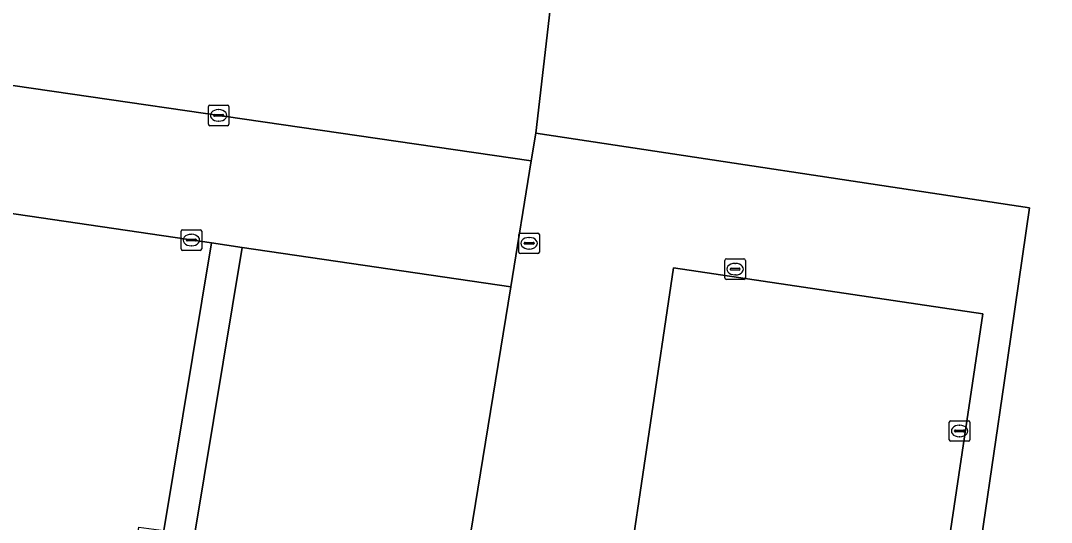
# Model space of a CAD drawing. Extents: x 163683 to 164494, y 382709 to 383872.
# Drawn here: x 163869.6 to 163919.7, y 382795 to 382819.4 of the extents above; entities that cross this region are included whole.
import ezdxf

# ---------------------------------------------------------------- set-up
doc = ezdxf.new("R2010")
doc.units = 0
for name, color, linetype in [('IMGEO_Erf', 7, 'Continuous'), ('IMGEO_Groenvoorziening', 7, 'Continuous'), ('IMGEO_Kolk', 7, 'Continuous'), ('IMGEO_Pand', 7, 'Continuous'), ('IMGEO_Parkeervlak_open', 7, 'Continuous'), ('IMGEO_Rijbaan_lokaal_open', 7, 'Continuous'), ('IMGEO_Rioolput', 7, 'Continuous'), ('IMGEO_Voetpad_open', 7, 'Continuous')]:
    doc.layers.add(name, color=color, linetype=linetype)

msp = doc.modelspace()

# ---------------------------------------------------------------- linework, layer by layer
at = {"layer": 'IMGEO_Erf'}
for points in [[(163918.686, 382810.28), (163894.668, 382813.909), (163894.45, 382812.566), (163893.451, 382806.44), (163889.139, 382779.987), (163900.866, 382778.248), (163913.716, 382776.342), (163916.434, 382794.901), (163917.44, 382801.77)], [(163916.404, 382805.127), (163912.85, 382781.19), (163897.815, 382783.422), (163901.369, 382807.36)]]:
    msp.add_lwpolyline(points, close=True, dxfattribs=at)
at = {"layer": 'IMGEO_Groenvoorziening'}
for points in [[(163817.88, 382794.981), (163821.21, 382819.312), (163821.7, 382823.151), (163827.45, 382868.204), (163843.724, 382865.941), (163843.665, 382865.178), (163899.608, 382856.734), (163894.668, 382813.909), (163918.686, 382810.28), (163917.44, 382801.77), (163916.434, 382794.901), (163913.716, 382776.342), (163963.219, 382769), (163969.79, 382773.129), (163963.925, 382773.95), (163946.018, 382776.6), (163945.795, 382775.095), (163943.155, 382775.495), (163938.215, 382776.242), (163938.417, 382777.605), (163940.289, 382790.255)], [(163869.354, 382782.911), (163880.993, 382781.186), (163882.983, 382794.441), (163890.177, 382793.361), (163888.189, 382780.121), (163889.139, 382779.987), (163893.451, 382806.44), (163880.38, 382808.36), (163878.064, 382794.36), (163878.347, 382794.319), (163877.225, 382786.62), (163874.245, 382787.054), (163875.368, 382794.753), (163876.579, 382794.577), (163878.896, 382808.578), (163862.863, 382810.934)]]:
    msp.add_lwpolyline(points, dxfattribs=at)
at = {"layer": 'IMGEO_Kolk'}
for p, q in [((163878.743, 382814.354), (163878.743, 382815.206)), ((163878.818, 382815.28), (163879.67, 382815.28)), ((163879.231, 382815.06), (163879.256, 382815.06)), ((163879.744, 382815.206), (163879.744, 382814.354)), ((163879.002, 382814.774), (163879.002, 382814.786)), ((163879.44, 382814.737), (163879.042, 382814.737)), ((163879.045, 382814.823), (163879.443, 382814.823)), ((163879.254, 382814.5), (163879.229, 382814.5)), ((163879.486, 382814.786), (163879.486, 382814.774)), ((163879.67, 382814.28), (163878.818, 382814.28)), ((163877.418, 382808.288), (163877.418, 382809.14)), ((163877.493, 382809.214), (163878.345, 382809.214)), ((163877.906, 382808.994), (163877.931, 382808.994)), ((163878.419, 382809.14), (163878.419, 382808.288)), ((163877.677, 382808.708), (163877.677, 382808.72)), ((163878.115, 382808.671), (163877.717, 382808.671)), ((163877.72, 382808.757), (163878.118, 382808.757)), ((163877.929, 382808.434), (163877.904, 382808.434)), ((163878.161, 382808.72), (163878.161, 382808.708)), ((163878.345, 382808.214), (163877.493, 382808.214)), ((163903.862, 382806.875), (163903.862, 382807.727)), ((163903.937, 382807.801), (163904.789, 382807.801)), ((163904.35, 382807.581), (163904.375, 382807.581)), ((163904.863, 382807.727), (163904.863, 382806.875)), ((163904.121, 382807.295), (163904.121, 382807.307)), ((163904.559, 382807.258), (163904.161, 382807.258)), ((163904.164, 382807.344), (163904.562, 382807.344)), ((163904.373, 382807.021), (163904.348, 382807.021)), ((163904.605, 382807.307), (163904.605, 382807.295)), ((163904.789, 382806.801), (163903.937, 382806.801))]:
    msp.add_line(p, q, dxfattribs=at)
for points in [[(163878.743, 382814.354), (163878.743, 382815.206)], [(163878.818, 382815.28), (163879.67, 382815.28)], [(163879.744, 382815.206), (163879.744, 382814.354)], [(163879.67, 382814.28), (163878.818, 382814.28)], [(163877.418, 382808.288), (163877.418, 382809.14)], [(163877.493, 382809.214), (163878.345, 382809.214)], [(163878.419, 382809.14), (163878.419, 382808.288)], [(163878.345, 382808.214), (163877.493, 382808.214)], [(163903.862, 382806.875), (163903.862, 382807.727)], [(163903.937, 382807.801), (163904.789, 382807.801)], [(163904.863, 382807.727), (163904.863, 382806.875)], [(163904.789, 382806.801), (163903.937, 382806.801)]]:
    msp.add_lwpolyline(points, dxfattribs=at)
for centre, radius, start, end in [((163878.82, 382815.204), 0.0765, 91.552, 178.448), ((163878.82, 382815.204), 0.0765, 91.552, 178.448), ((163879.668, 382815.204), 0.0765, 1.552, 88.448), ((163879.668, 382815.204), 0.0765, 1.552, 88.448), ((163879.042, 382814.783), 0.0403, 85.8775, 175.7526), ((163879.039, 382814.773), 0.0366, 178.938, 274.7102), ((163879.443, 382814.78), 0.043, 264.8664, 352.4533), ((163879.447, 382814.785), 0.0386, 1.7309, 96.639), ((163878.82, 382814.356), 0.0765, 181.552, 268.448), ((163878.82, 382814.356), 0.0765, 181.552, 268.448), ((163879.668, 382814.356), 0.0765, 271.552, 358.448), ((163879.668, 382814.356), 0.0765, 271.552, 358.448), ((163877.495, 382809.138), 0.0765, 91.552, 178.448), ((163877.495, 382809.138), 0.0765, 91.552, 178.448), ((163878.343, 382809.138), 0.0765, 1.552, 88.448), ((163878.343, 382809.138), 0.0765, 1.552, 88.448), ((163877.717, 382808.717), 0.0403, 85.8775, 175.7526), ((163877.714, 382808.707), 0.0366, 178.938, 274.7102), ((163878.118, 382808.714), 0.043, 264.8664, 352.4533), ((163878.122, 382808.719), 0.0386, 1.7309, 96.639), ((163877.495, 382808.29), 0.0765, 181.552, 268.448), ((163877.495, 382808.29), 0.0765, 181.552, 268.448), ((163878.343, 382808.29), 0.0765, 271.552, 358.448), ((163878.343, 382808.29), 0.0765, 271.552, 358.448), ((163903.939, 382807.725), 0.0765, 91.552, 178.448), ((163903.939, 382807.725), 0.0765, 91.552, 178.448), ((163904.787, 382807.725), 0.0765, 1.552, 88.448), ((163904.787, 382807.725), 0.0765, 1.552, 88.448), ((163904.161, 382807.304), 0.0403, 85.8775, 175.7526), ((163904.158, 382807.294), 0.0366, 178.938, 274.7102), ((163904.562, 382807.301), 0.043, 264.8664, 352.4533), ((163904.566, 382807.306), 0.0386, 1.7309, 96.639), ((163903.939, 382806.877), 0.0765, 181.552, 268.448), ((163903.939, 382806.877), 0.0765, 181.552, 268.448), ((163904.787, 382806.877), 0.0765, 271.552, 358.448), ((163904.787, 382806.877), 0.0765, 271.552, 358.448)]:
    msp.add_arc(centre, radius, start, end, dxfattribs=at)
for centre, major_axis, ratio, start_param, end_param in [((163879.23, 382814.78), (-0.387, 0.002), 0.722429, 4.712389, 7.853982), ((163879.255, 382814.78), (-0.39, 0.002), 0.717154, 1.570796, 4.712389), ((163877.905, 382808.714), (-0.387, 0.002), 0.722429, 4.712389, 7.853982), ((163877.93, 382808.714), (-0.39, 0.002), 0.717154, 1.570796, 4.712389), ((163904.349, 382807.301), (-0.387, 0.002), 0.722429, 4.712389, 7.853982), ((163904.374, 382807.301), (-0.39, 0.002), 0.717154, 1.570796, 4.712389)]:
    msp.add_ellipse(centre, major_axis=major_axis, ratio=ratio, start_param=start_param, end_param=end_param, dxfattribs=at)
at = {"layer": 'IMGEO_Pand'}
msp.add_lwpolyline([(163916.404, 382805.127), (163901.369, 382807.36), (163897.815, 382783.422), (163912.85, 382781.19)], close=True, dxfattribs=at)
at = {"layer": 'IMGEO_Parkeervlak_open'}
msp.add_lwpolyline([(163899.608, 382856.734), (163843.665, 382865.178), (163843.724, 382865.941), (163827.45, 382868.204), (163821.7, 382823.151), (163894.45, 382812.566), (163894.668, 382813.909)], close=True, dxfattribs=at)
at = {"layer": 'IMGEO_Rijbaan_lokaal_open'}
for points in [[(163894.45, 382812.566), (163821.7, 382823.151), (163821.21, 382819.312), (163817.88, 382794.981), (163817.798, 382794.41), (163817.172, 382790.081), (163817.322, 382790.057), (163822.345, 382789.326), (163822.382, 382789.566), (163823.073, 382793.995), (163822.787, 382794.039), (163822.823, 382794.271), (163822.945, 382795.064), (163824.816, 382807.214), (163825.025, 382807.182), (163825.195, 382808.517)], [(163833.308, 382815.276), (163844.978, 382813.569), (163862.863, 382810.934), (163878.896, 382808.578), (163880.38, 382808.36), (163893.451, 382806.44), (163894.45, 382812.566)]]:
    msp.add_lwpolyline(points, dxfattribs=at)
at = {"layer": 'IMGEO_Rioolput'}
for p, q in [((163893.843, 382808.132), (163893.843, 382808.984)), ((163893.918, 382809.058), (163894.77, 382809.058)), ((163894.844, 382808.984), (163894.844, 382808.132)), ((163894.102, 382808.552), (163894.102, 382808.564)), ((163894.54, 382808.515), (163894.142, 382808.515)), ((163894.145, 382808.601), (163894.543, 382808.601)), ((163894.331, 382808.838), (163894.356, 382808.838)), ((163894.586, 382808.564), (163894.586, 382808.552)), ((163894.77, 382808.058), (163893.918, 382808.058)), ((163894.354, 382808.278), (163894.329, 382808.278)), ((163914.852, 382799.926), (163915.704, 382799.926)), ((163914.777, 382799), (163914.777, 382799.852)), ((163915.036, 382799.42), (163915.036, 382799.432)), ((163915.474, 382799.383), (163915.076, 382799.383)), ((163915.079, 382799.469), (163915.477, 382799.469)), ((163915.265, 382799.706), (163915.29, 382799.706)), ((163915.52, 382799.432), (163915.52, 382799.42)), ((163915.778, 382799.852), (163915.778, 382799)), ((163915.704, 382798.926), (163914.852, 382798.926)), ((163915.288, 382799.146), (163915.263, 382799.146))]:
    msp.add_line(p, q, dxfattribs=at)
for points in [[(163893.843, 382808.132), (163893.843, 382808.984)], [(163893.918, 382809.058), (163894.77, 382809.058)], [(163894.844, 382808.984), (163894.844, 382808.132)], [(163894.77, 382808.058), (163893.918, 382808.058)], [(163914.852, 382799.926), (163915.704, 382799.926)], [(163914.777, 382799), (163914.777, 382799.852)], [(163915.778, 382799.852), (163915.778, 382799)], [(163915.704, 382798.926), (163914.852, 382798.926)]]:
    msp.add_lwpolyline(points, dxfattribs=at)
for centre, radius, start, end in [((163893.92, 382808.982), 0.0765, 91.552, 178.448), ((163893.92, 382808.982), 0.0765, 91.552, 178.448), ((163894.768, 382808.982), 0.0765, 1.552, 88.448), ((163894.768, 382808.982), 0.0765, 1.552, 88.448), ((163894.142, 382808.561), 0.0403, 85.8775, 175.7526), ((163894.139, 382808.551), 0.0366, 178.938, 274.7102), ((163894.543, 382808.558), 0.043, 264.8664, 352.4533), ((163894.547, 382808.563), 0.0386, 1.7309, 96.639), ((163893.92, 382808.134), 0.0765, 181.552, 268.448), ((163893.92, 382808.134), 0.0765, 181.552, 268.448), ((163894.768, 382808.134), 0.0765, 271.552, 358.448), ((163894.768, 382808.134), 0.0765, 271.552, 358.448), ((163914.854, 382799.85), 0.0765, 91.552, 178.448), ((163914.854, 382799.85), 0.0765, 91.552, 178.448), ((163915.702, 382799.85), 0.0765, 1.552, 88.448), ((163915.702, 382799.85), 0.0765, 1.552, 88.448), ((163915.076, 382799.429), 0.0403, 85.8775, 175.7526), ((163915.073, 382799.419), 0.0366, 178.938, 274.7102), ((163915.477, 382799.426), 0.043, 264.8664, 352.4533), ((163915.481, 382799.431), 0.0386, 1.7309, 96.639), ((163914.854, 382799.002), 0.0765, 181.552, 268.448), ((163914.854, 382799.002), 0.0765, 181.552, 268.448), ((163915.702, 382799.002), 0.0765, 271.552, 358.448), ((163915.702, 382799.002), 0.0765, 271.552, 358.448)]:
    msp.add_arc(centre, radius, start, end, dxfattribs=at)
for centre, major_axis, ratio, start_param, end_param in [((163894.33, 382808.558), (-0.387, 0.002), 0.722429, 4.712389, 7.853982), ((163894.355, 382808.558), (-0.39, 0.002), 0.717154, 1.570796, 4.712389), ((163915.264, 382799.426), (-0.387, 0.002), 0.722429, 4.712389, 7.853982), ((163915.289, 382799.426), (-0.39, 0.002), 0.717154, 1.570796, 4.712389)]:
    msp.add_ellipse(centre, major_axis=major_axis, ratio=ratio, start_param=start_param, end_param=end_param, dxfattribs=at)
at = {"layer": 'IMGEO_Voetpad_open'}
msp.add_lwpolyline([(163880.38, 382808.36), (163878.896, 382808.578), (163876.579, 382794.577), (163878.064, 382794.36)], close=True, dxfattribs=at)

doc.saveas('drawing.dxf')
